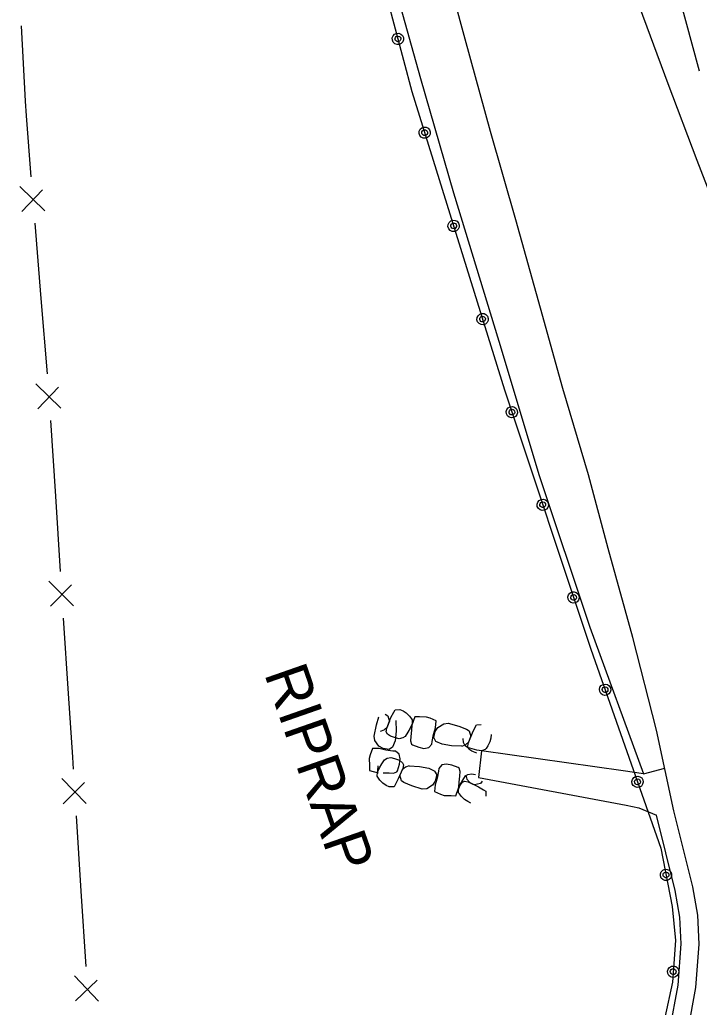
# Model space of a CAD drawing. Extents: x 589250 to 1188077, y 162953 to 363065.
# Drawn here: x 594111.7 to 594206.2, y 188471.6 to 188609 of the extents above; entities that cross this region are included whole.
import ezdxf

# ---------------------------------------------------------------- set-up
doc = ezdxf.new("R2010")
doc.units = 0
for name, color, linetype in [('E_BMGRD_P', 7, 'Continuous'), ('E_DRN_RipRap', 7, 'Continuous'), ('E_DRN_RipRap_Text', 7, 'Continuous'), ('E_FEN_P', 7, 'Continuous'), ('E_RDWY', 7, 'Continuous'), ('E_RDWY_C_and_G', 7, 'Continuous'), ('E_RDWY_Gravel', 7, 'Continuous')]:
    doc.layers.add(name, color=color, linetype=linetype)

msp = doc.modelspace()

# ---------------------------------------------------------------- linework, layer by layer
at = {"layer": 'E_BMGRD_P'}
for p, q in [((594160.53, 188620.35), (594166.25, 188598.97)), ((594166.25, 188598.97), (594179.11, 188557.51)), ((594179.11, 188557.51), (594191.12, 188521.44)), ((594191.12, 188521.44), (594200.89, 188493.73)), ((594200.89, 188493.73), (594202.43, 188485.61)), ((594202.43, 188485.61), (594202.93, 188480.92)), ((594202.93, 188480.92), (594202.48, 188475.1)), ((594202.48, 188475.1), (594201.45, 188470.18))]:
    msp.add_line(p, q, dxfattribs=at)
for centre, major_axis, ratio in [((594164.29, 188606.31), (0.673, -0.416), 0.998274), ((594164.29, 188606.31), (0.339, -0.209), 0.998274), ((594168.02, 188593.26), (0.397, -0.684), 0.999006), ((594168.02, 188593.26), (0.2, -0.345), 0.999006), ((594172.04, 188580.3), (0.397, -0.684), 0.999006), ((594172.05, 188580.3), (0.2, -0.345), 0.999006), ((594176.07, 188567.33), (0.397, -0.684), 0.999006), ((594176.07, 188567.33), (0.2, -0.345), 0.999006), ((594180.15, 188554.39), (0.237, -0.754), 0.999039), ((594180.15, 188554.39), (0.119, -0.38), 0.999039), ((594184.44, 188541.5), (0.237, -0.754), 0.999039), ((594184.44, 188541.51), (0.119, -0.38), 0.999039), ((594188.73, 188528.62), (0.237, -0.754), 0.999039), ((594188.73, 188528.62), (0.119, -0.38), 0.999039), ((594193.12, 188515.78), (0.263, -0.746), 0.999026), ((594193.12, 188515.78), (0.132, -0.376), 0.999026), ((594197.63, 188502.97), (0.263, -0.746), 0.999026), ((594197.63, 188502.97), (0.132, -0.376), 0.999026), ((594201.59, 188490.02), (0.147, -0.777), 0.999152), ((594201.59, 188490.02), (0.074, -0.391), 0.999152), ((594202.59, 188476.56), (0.06, 0.788), 0.999427), ((594202.59, 188476.56), (0.03, 0.397), 0.999427)]:
    msp.add_ellipse(centre, major_axis=major_axis, ratio=ratio, dxfattribs=at)
at = {"layer": 'E_DRN_RipRap'}
for p, q in [((594162.53, 188512.37), (594162.88, 188512.17)), ((594163.33, 188511.9), (594163.71, 188512.66)), ((594163.71, 188512.66), (594163.9, 188513)), ((594163.9, 188513), (594164.58, 188513.03)), ((594164.58, 188513.03), (594165.02, 188512.84)), ((594165.02, 188512.84), (594165.46, 188512.55)), ((594165.46, 188512.55), (594165.9, 188512.12)), ((594161.32, 188510.88), (594161.66, 188512.02)), ((594162.75, 188510.41), (594163.33, 188511.9)), ((594162.84, 188510.63), (594163.13, 188511.35)), ((594162.88, 188512.17), (594163.13, 188511.35)), ((594164.01, 188511.5), (594164.04, 188510.02)), ((594165.9, 188512.12), (594166.17, 188511.75)), ((594166.28, 188511.03), (594166.01, 188510.42)), ((594166.17, 188511.75), (594166.27, 188511.59)), ((594166.64, 188512.03), (594166.24, 188510.83)), ((594166.27, 188511.59), (594166.28, 188511.03)), ((594167.29, 188511.99), (594166.64, 188512.03)), ((594168.25, 188511.98), (594167.29, 188511.99)), ((594168.76, 188511.8), (594168.25, 188511.98)), ((594169.61, 188511.43), (594168.76, 188511.8)), ((594169.51, 188510.49), (594169.61, 188511.43)), ((594169.86, 188510.53), (594170.66, 188511.05)), ((594170.66, 188511.05), (594171.27, 188511.12)), ((594171.27, 188511.12), (594172.76, 188510.69)), ((594160.97, 188509.34), (594161.32, 188510.88)), ((594161.87, 188510.02), (594162.4, 188510.21)), ((594162.4, 188510.21), (594162.84, 188510.63)), ((594162.68, 188509.92), (594162.75, 188510.41)), ((594162.84, 188509.62), (594162.68, 188509.92)), ((594163.25, 188509.31), (594162.84, 188509.62)), ((594164.04, 188510.02), (594163.91, 188508.69)), ((594165.67, 188509.87), (594165.3, 188509.27)), ((594166.01, 188510.42), (594165.67, 188509.87)), ((594166.19, 188510.14), (594166.11, 188509.28)), ((594166.24, 188510.83), (594166.19, 188510.14)), ((594169.24, 188509.55), (594169.51, 188510.49)), ((594169.29, 188509.12), (594169.49, 188509.96)), ((594169.49, 188509.96), (594169.86, 188510.53)), ((594172.76, 188510.69), (594173.85, 188510.27)), ((594173.85, 188510.27), (594174.21, 188510.07)), ((594174.07, 188508.31), (594174.65, 188509.8)), ((594174.21, 188510.07), (594174.45, 188509.25)), ((594174.65, 188509.8), (594175.03, 188510.56)), ((594175.03, 188510.56), (594175.22, 188510.9)), ((594175.22, 188510.9), (594175.9, 188510.93)), ((594161.08, 188508.72), (594160.97, 188509.34)), ((594161.64, 188507.94), (594161.08, 188508.72)), ((594163.94, 188509.07), (594163.25, 188509.31)), ((594163.91, 188508.69), (594163.56, 188507.79)), ((594164.46, 188508.95), (594163.94, 188509.07)), ((594164.98, 188509.07), (594164.46, 188508.95)), ((594165.3, 188509.27), (594164.98, 188509.07)), ((594166.11, 188509.28), (594166.05, 188508.65)), ((594166.05, 188508.65), (594166.2, 188508.2)), ((594168.99, 188508.21), (594169.04, 188508.58)), ((594169.04, 188508.58), (594169.24, 188509.55)), ((594169.58, 188508.59), (594169.29, 188509.12)), ((594170.45, 188508.19), (594169.58, 188508.59)), ((594173.4, 188508.44), (594173.35, 188508.98)), ((594173.67, 188507.98), (594173.4, 188508.44)), ((594173.72, 188508.11), (594174.16, 188508.53)), ((594174, 188507.82), (594174.07, 188508.31)), ((594174.16, 188508.53), (594174.45, 188509.25)), ((594177.08, 188508.54), (594176.82, 188507.98)), ((594177.22, 188509.05), (594177.08, 188508.54)), ((594177.25, 188509.53), (594177.22, 188509.05)), ((594160.77, 188507.62), (594160.45, 188506.73)), ((594161.7, 188507.59), (594160.77, 188507.62)), ((594162.22, 188507.6), (594161.64, 188507.94)), ((594162.63, 188507.37), (594161.7, 188507.59)), ((594163.06, 188507.45), (594162.22, 188507.6)), ((594163.6, 188507.23), (594162.63, 188507.37)), ((594163.56, 188507.79), (594163.06, 188507.45)), ((594163.96, 188507.21), (594163.6, 188507.23)), ((594164.46, 188506.83), (594163.96, 188507.21)), ((594166.2, 188508.2), (594166.31, 188508.1)), ((594166.31, 188508.1), (594167.19, 188507.77)), ((594167.19, 188507.77), (594167.92, 188507.61)), ((594167.92, 188507.61), (594168.59, 188507.73)), ((594168.59, 188507.73), (594168.99, 188508.21)), ((594171.74, 188507.97), (594170.45, 188508.19)), ((594173.19, 188507.92), (594171.74, 188507.97)), ((594173.19, 188507.92), (594173.72, 188508.11)), ((594173.97, 188507.72), (594173.67, 188507.98)), ((594174.64, 188507.54), (594173.97, 188507.72)), ((594174.16, 188507.52), (594174, 188507.82)), ((594174.57, 188507.21), (594174.16, 188507.52)), ((594175.26, 188506.97), (594174.57, 188507.21)), ((594175.26, 188507.38), (594174.64, 188507.54)), ((594175.92, 188507.3), (594175.26, 188507.38)), ((594176.45, 188507.47), (594175.92, 188507.3)), ((594176.56, 188507.61), (594176.45, 188507.47)), ((594176.82, 188507.98), (594176.56, 188507.61)), ((594160.45, 188506.73), (594160.31, 188506.2)), ((594160.31, 188506.2), (594160.35, 188505.22)), ((594162.07, 188505.46), (594162.45, 188506.05)), ((594162.45, 188506.05), (594162.78, 188506.25)), ((594162.78, 188506.25), (594163.3, 188506.35)), ((594163.3, 188506.35), (594163.82, 188506.21)), ((594163.82, 188506.21), (594164.5, 188505.96)), ((594164.62, 188506.16), (594164.46, 188506.83)), ((594164.5, 188505.41), (594164.62, 188506.16)), ((594164.5, 188505.96), (594164.91, 188505.63)), ((594164.91, 188505.63), (594165.05, 188505.33)), ((594160.35, 188505.22), (594160.35, 188504.56)), ((594160.35, 188504.56), (594161.55, 188504.23)), ((594161.42, 188503.75), (594161.44, 188504.31)), ((594161.44, 188504.31), (594161.72, 188504.92)), ((594161.48, 188504.52), (594161.54, 188505.2)), ((594161.72, 188504.92), (594162.07, 188505.46)), ((594162.23, 188504.23), (594163.09, 188504.21)), ((594163.09, 188504.21), (594163.7, 188504.18)), ((594163.7, 188504.18), (594164.14, 188504.37)), ((594164.14, 188504.37), (594164.24, 188504.49)), ((594164.24, 188504.49), (594164.5, 188505.41)), ((594164.98, 188504.84), (594164.35, 188503.37)), ((594164.88, 188504.62), (594164.57, 188503.91)), ((594165.33, 188505.03), (594164.88, 188504.62)), ((594165.05, 188505.33), (594164.98, 188504.84)), ((594165.86, 188505.21), (594165.33, 188505.03)), ((594165.86, 188505.21), (594167.31, 188505.11)), ((594167.31, 188505.11), (594168.59, 188504.87)), ((594168.59, 188504.87), (594169.45, 188504.44)), ((594169.39, 188504.45), (594169.69, 188503.92)), ((594169.94, 188504.46), (594169.74, 188503.48)), ((594169.98, 188504.82), (594169.94, 188504.46)), ((594170.39, 188505.31), (594169.98, 188504.82)), ((594171.07, 188505.43), (594170.39, 188505.31)), ((594171.8, 188505.27), (594171.07, 188505.43)), ((594172.68, 188504.95), (594171.8, 188505.27)), ((594172.8, 188504.85), (594172.68, 188504.95)), ((594172.95, 188504.39), (594172.8, 188504.85)), ((594172.89, 188503.77), (594172.95, 188504.39)), ((594174.03, 188503.98), (594174.55, 188504.1)), ((594174.55, 188504.1), (594175.08, 188503.98)), ((594161.52, 188503.6), (594161.42, 188503.75)), ((594161.78, 188503.22), (594161.52, 188503.6)), ((594162.21, 188502.78), (594161.78, 188503.22)), ((594162.64, 188502.48), (594162.21, 188502.78)), ((594164.35, 188503.37), (594163.96, 188502.62)), ((594164.79, 188503.09), (594164.57, 188503.91)), ((594165.14, 188502.88), (594164.79, 188503.09)), ((594166.22, 188502.43), (594165.14, 188502.88)), ((594169.49, 188503.08), (594169.12, 188502.51)), ((594169.74, 188503.48), (594169.47, 188502.55)), ((594169.69, 188503.92), (594169.49, 188503.08)), ((594172.77, 188502.21), (594172.82, 188502.9)), ((594172.82, 188502.9), (594172.89, 188503.77)), ((594172.94, 188502.52), (594173.28, 188502.92)), ((594173, 188502.63), (594173.34, 188503.18)), ((594173.28, 188502.92), (594173.58, 188503.06)), ((594173.34, 188503.18), (594173.71, 188503.78)), ((594173.58, 188503.06), (594174.06, 188502.97)), ((594173.71, 188503.78), (594174.03, 188503.98)), ((594173.73, 188503.88), (594173.89, 188503.33)), ((594173.89, 188503.33), (594174.28, 188502.86)), ((594174.06, 188502.97), (594175.49, 188502.29)), ((594174.28, 188502.86), (594174.96, 188502.53)), ((594175.78, 188502.73), (594174.96, 188502.53)), ((594176, 188503.08), (594175.78, 188502.73)), ((594163.07, 188502.28), (594162.64, 188502.48)), ((594163.75, 188502.29), (594163.07, 188502.28)), ((594163.96, 188502.62), (594163.75, 188502.29)), ((594167.69, 188501.95), (594166.22, 188502.43)), ((594168.3, 188502.01), (594167.69, 188501.95)), ((594169.12, 188502.51), (594168.3, 188502.01)), ((594169.47, 188502.55), (594169.38, 188501.61)), ((594169.38, 188501.61), (594170.23, 188501.24)), ((594172.37, 188501.01), (594172.77, 188502.21)), ((594172.67, 188501.83), (594172.94, 188502.52)), ((594172.74, 188502.01), (594173, 188502.63)), ((594172.74, 188501.45), (594172.74, 188502.01)), ((594172.84, 188501.3), (594172.74, 188501.45)), ((594175.49, 188502.29), (594176.21, 188501.87)), ((594176.21, 188501.87), (594176.53, 188501.65)), ((594176.53, 188501.65), (594176.51, 188500.96)), ((594170.23, 188501.24), (594170.75, 188501.06)), ((594170.75, 188501.06), (594171.72, 188501.05)), ((594171.72, 188501.05), (594172.37, 188501.01)), ((594173.12, 188500.93), (594172.84, 188501.3)), ((594173.56, 188500.5), (594173.12, 188500.93)), ((594174.01, 188500.21), (594173.56, 188500.5)), ((594174.45, 188500.02), (594174.01, 188500.21))]:
    msp.add_line(p, q, dxfattribs=at)
at = {"layer": 'E_FEN_P'}
for p, q in [((594112.49, 188597.63), (594111.93, 188608.12)), ((594112.6, 188595.62), (594112.49, 188597.63)), ((594113.29, 188587.14), (594112.6, 188595.62)), ((594115.16, 188582.39), (594111.68, 188585.78)), ((594111.96, 188582.3), (594114.85, 188585.3)), ((594114.67, 188570.18), (594113.82, 188580.66)), ((594115.53, 188559.7), (594114.67, 188570.18)), ((594117.39, 188554.95), (594113.92, 188558.34)), ((594114.2, 188554.85), (594117.09, 188557.85)), ((594116.69, 188542.72), (594116.01, 188553.21)), ((594117.37, 188532.23), (594116.69, 188542.72)), ((594119.16, 188527.45), (594115.74, 188530.89)), ((594115.97, 188527.41), (594118.9, 188530.36)), ((594118.47, 188515.24), (594117.79, 188525.74)), ((594119.05, 188506.42), (594118.47, 188515.24)), ((594119.15, 188504.75), (594119.05, 188506.42)), ((594120.93, 188499.97), (594117.52, 188503.42)), ((594117.74, 188499.93), (594120.68, 188502.88)), ((594120.23, 188487.77), (594119.57, 188498.26)), ((594120.9, 188477.28), (594120.23, 188487.77)), ((594122.62, 188472.45), (594119.29, 188475.98)), ((594119.42, 188472.49), (594122.44, 188475.37))]:
    msp.add_line(p, q, dxfattribs=at)
at = {"layer": 'E_RDWY'}
for p, q in [((594173.66, 188606.28), (594169.93, 188620.11)), ((594201.91, 188600.04), (594197.03, 188613.17)), ((594177.17, 188593.41), (594173.66, 188606.28)), ((594205.95, 188589.38), (594201.91, 188600.04)), ((594180.68, 188581.14), (594177.17, 188593.41)), ((594209.98, 188578.88), (594205.95, 188589.38)), ((594184.11, 188568.87), (594180.68, 188581.14)), ((594187.26, 188557.67), (594184.11, 188568.87)), ((594190.79, 188545.68), (594187.26, 188557.67)), ((594193.55, 188535.42), (594190.79, 188545.68)), ((594196.96, 188523.05), (594193.55, 188535.42)), ((594200.25, 188510.15), (594196.96, 188523.05)), ((594202.7, 188498.93), (594200.25, 188510.15)), ((594175.92, 188507.3), (594175.49, 188503.59)), ((594195.64, 188504.49), (594175.92, 188507.3)), ((594198.47, 188504.06), (594195.64, 188504.49)), ((594198.47, 188504.06), (594201.41, 188504.85)), ((594175.49, 188503.59), (594196.05, 188499.73)), ((594196.05, 188499.73), (594197.8, 188499.34)), ((594197.8, 188499.34), (594200.28, 188498.32))]:
    msp.add_line(p, q, dxfattribs=at)
at = {"layer": 'E_RDWY_C_and_G'}
for p, q in [((594205.34, 188488.38), (594202.7, 188498.93)), ((594202.89, 188487.86), (594200.28, 188498.32)), ((594203.53, 188484.16), (594202.89, 188487.86)), ((594206.03, 188484.42), (594205.34, 188488.38)), ((594203.69, 188480.42), (594203.53, 188484.16)), ((594206.19, 188480.37), (594206.03, 188484.42)), ((594203.27, 188474.68), (594203.69, 188480.42)), ((594205.75, 188474.37), (594206.19, 188480.37)), ((594202.03, 188467.85), (594203.27, 188474.68)), ((594204.48, 188467.35), (594205.75, 188474.37))]:
    msp.add_line(p, q, dxfattribs=at)
at = {"layer": 'E_RDWY_Gravel'}
for p, q in [((594161.38, 188622.48), (594167.44, 188600.8)), ((594206.25, 188601.82), (594202.71, 188614.89)), ((594167.44, 188600.8), (594172.01, 188584.9)), ((594172.01, 188584.9), (594178.34, 188564.27)), ((594178.34, 188564.27), (594183.93, 188545.58)), ((594183.93, 188545.58), (594190.99, 188524.49)), ((594190.99, 188524.49), (594198.47, 188504.06))]:
    msp.add_line(p, q, dxfattribs=at)

# ---------------------------------------------------------------- texts
at = {"layer": 'E_DRN_RipRap_Text'}
msp.add_text('RIPRAP', height=6, rotation=289.2496, dxfattribs=at).set_placement((594145.65, 188518.04))

doc.saveas('drawing.dxf')
